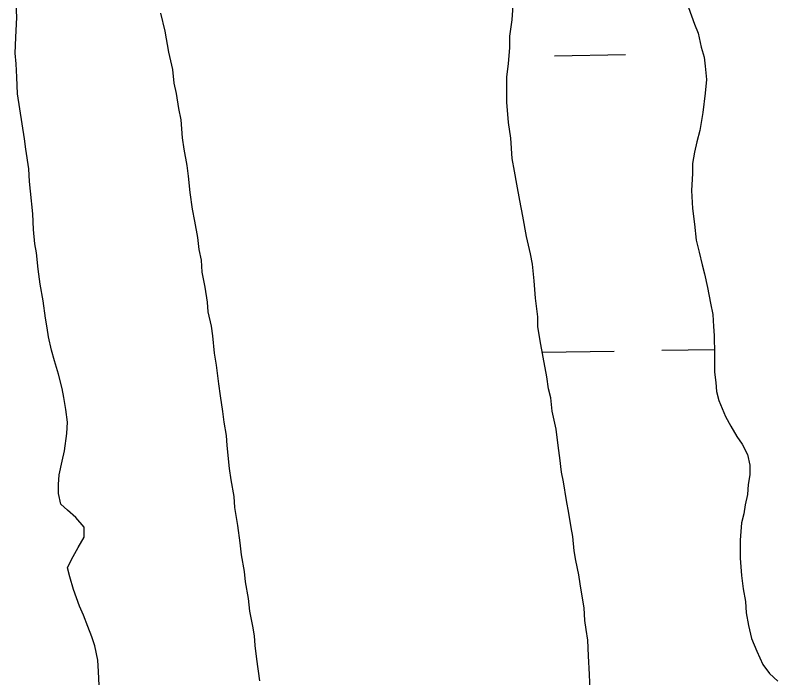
# Model space of a CAD drawing. Extents: x 3855477 to 3893699, y 299188 to 325115.
# Drawn here: x 3881588 to 3881845.3, y 305508.4 to 305732 of the extents above; entities that cross this region are included whole.
import ezdxf

# ---------------------------------------------------------------- set-up
doc = ezdxf.new("R2010")
doc.units = 0
doc.layers.add('V-TOPO-SHOR', color=7, linetype='Continuous')
doc.layers.add('V-WETL-SWMP', color=7, linetype='Continuous')

msp = doc.modelspace()

# ---------------------------------------------------------------- linework, layer by layer
at = {"layer": 'V-TOPO-SHOR'}
for points in [[(3881596.46, 305641.18), (3881595.7, 305646.24), (3881595.19, 305651.82), (3881594.68, 305654.85), (3881594.16, 305659.66), (3881593.91, 305664.98), (3881593.14, 305672.58), (3881592.88, 305675.87), (3881592.62, 305680.17), (3881591.6, 305686.75), (3881591.09, 305690.29), (3881590.33, 305695.36), (3881589.56, 305700.42), (3881588.79, 305705.48), (3881588.54, 305711.06), (3881588.28, 305715.61), (3881588.02, 305719.16), (3881588.27, 305724.47), (3881588.51, 305731.31), (3881588.25, 305737.9)], [(3881778.12, 305543.12), (3881777.11, 305547.93), (3881776.6, 305551.22), (3881776.08, 305556.03), (3881775.58, 305559.07), (3881774.81, 305563.88), (3881774.04, 305568.18), (3881773.02, 305574.51), (3881772.26, 305577.8), (3881771.75, 305582.61), (3881771.24, 305585.9), (3881770.47, 305592.23), (3881769.2, 305598.3), (3881768.69, 305602.86), (3881767.93, 305605.9), (3881767.41, 305609.95), (3881766.14, 305616.53), (3881765.12, 305622.1), (3881764.36, 305626.91), (3881764.35, 305630.2), (3881763.59, 305636.53), (3881763.07, 305642.35), (3881762.56, 305647.92), (3881761.8, 305651.47), (3881760.52, 305657.29), (3881759.25, 305664.13), (3881758.23, 305669.44), (3881757.21, 305675.01), (3881756.45, 305679.31), (3881755.68, 305683.62), (3881755.17, 305690.45), (3881754.4, 305695.77), (3881753.89, 305702.6), (3881753.88, 305707.16), (3881753.88, 305711.21), (3881754.38, 305715.52), (3881754.88, 305721.09), (3881754.88, 305724.89), (3881755.63, 305730.46), (3881756.13, 305736.79)], [(3881815.13, 305734.58), (3881817.16, 305729.01), (3881818.43, 305725.97), (3881819.45, 305721.16), (3881820.46, 305717.87), (3881820.72, 305714.83), (3881821.23, 305710.28), (3881820.73, 305705.72), (3881819.98, 305699.13), (3881818.97, 305693.06), (3881817.96, 305689.26), (3881817.21, 305685.71), (3881816.45, 305681.91), (3881816.46, 305678.62), (3881816.21, 305672.8), (3881816.47, 305666.72), (3881817.23, 305661.41), (3881817.75, 305656.09), (3881818.77, 305652.04), (3881819.78, 305647.74), (3881820.54, 305644.7), (3881821.56, 305640.14), (3881822.58, 305634.83), (3881823.34, 305631.03), (3881823.6, 305626.98), (3881823.86, 305623.94), (3881823.87, 305617.61), (3881823.88, 305611.53), (3881824.39, 305607.99), (3881824.64, 305604.95), (3881825.4, 305601.91), (3881827.69, 305596.6), (3881829.47, 305593.31), (3881831.49, 305589.77), (3881833.27, 305587.24), (3881835.05, 305583.7), (3881835.81, 305580.15), (3881835.81, 305576.86), (3881835.31, 305573.57), (3881835.06, 305570.28), (3881834.31, 305566.73), (3881833.8, 305563.69), (3881833.05, 305560.65), (3881832.55, 305554.83), (3881832.55, 305548.75), (3881833.07, 305542.93), (3881833.58, 305538.37), (3881834.34, 305534.07), (3881834.6, 305530.27), (3881835.37, 305525.97), (3881836.38, 305521.66), (3881838.16, 305517.36), (3881840.19, 305512.81), (3881842.47, 305509.77), (3881845.26, 305507.24)], [(3881636.97, 305732.63), (3881638.5, 305726.56), (3881639.77, 305719.47), (3881641.05, 305713.65), (3881641.56, 305709.09), (3881642.32, 305705.55), (3881643.08, 305700.48), (3881643.85, 305696.69), (3881644.36, 305690.61), (3881644.87, 305686.81), (3881645.89, 305681.24), (3881646.4, 305677.7), (3881646.92, 305672.13), (3881647.68, 305666.56), (3881648.45, 305662.51), (3881649.47, 305656.94), (3881649.98, 305652.89), (3881650.74, 305649.35), (3881651, 305645.29), (3881652.02, 305640.23), (3881652.78, 305635.17), (3881653.04, 305631.88), (3881654.06, 305627.07), (3881654.57, 305623.78), (3881655.08, 305617.95), (3881655.84, 305613.91), (3881656.61, 305607.57), (3881657.12, 305603.52), (3881657.89, 305598.21)], [(3881616.37, 305505.74), (3881616.11, 305510.55), (3881615.85, 305514.35), (3881614.83, 305519.16), (3881613.82, 305522.2), (3881612.55, 305525.74), (3881611.02, 305529.54), (3881609.75, 305532.57), (3881607.72, 305538.14), (3881606.45, 305542.45), (3881605.69, 305545.48), (3881606.95, 305548.27), (3881609.23, 305552.32), (3881611.25, 305555.87), (3881611.24, 305559.16), (3881608.45, 305562.45), (3881605.66, 305564.98), (3881603.39, 305567), (3881602.62, 305570.55), (3881602.62, 305573.58), (3881602.87, 305576.88), (3881603.87, 305581.44), (3881604.63, 305584.98), (3881605.38, 305590.8), (3881605.63, 305594.6), (3881605.12, 305598.91), (3881604.36, 305602.96), (3881603.85, 305605.99), (3881602.58, 305610.8), (3881601.3, 305615.36), (3881600.29, 305618.9), (3881599.27, 305623.46), (3881598.76, 305626.5), (3881598.25, 305629.79), (3881597.48, 305635.61), (3881596.46, 305641.18)], [(3881657.89, 305598.21), (3881658.4, 305594.66), (3881659.16, 305590.11), (3881659.42, 305586.82), (3881660.19, 305578.97), (3881660.7, 305575.17), (3881661.72, 305569.6), (3881661.98, 305565.8), (3881663, 305559.73), (3881663.76, 305553.9), (3881664.27, 305549.85), (3881665.29, 305544.29), (3881665.55, 305540.74), (3881666.57, 305535.17), (3881667.08, 305530.87), (3881668.1, 305525.8), (3881668.61, 305522.51), (3881668.87, 305519.22), (3881669.38, 305514.66), (3881670.4, 305507.32)], [(3881781.97, 305504.13), (3881781.71, 305509.45), (3881781.45, 305515.78), (3881781.19, 305521.09), (3881780.68, 305524.64), (3881780.17, 305527.68), (3881779.91, 305531.98), (3881779.4, 305535.27), (3881778.63, 305540.08), (3881778.12, 305543.12)]]:
    msp.add_lwpolyline(points, dxfattribs=at)
at = {"layer": 'V-WETL-SWMP'}
for p, q in [((3881588.51, 305731.31), (3881588.25, 305737.9)), ((3881755.63, 305730.46), (3881756.13, 305736.79)), ((3881815.12, 305734.58), (3881817.16, 305729.01)), ((3881588.27, 305724.48), (3881588.51, 305731.31)), ((3881636.97, 305732.63), (3881638.5, 305726.56)), ((3881754.88, 305724.89), (3881755.63, 305730.46)), ((3881817.16, 305729.01), (3881818.43, 305725.97)), ((3881638.5, 305726.56), (3881639.77, 305719.47)), ((3881818.43, 305725.97), (3881819.44, 305721.16)), ((3881588.02, 305719.16), (3881588.27, 305724.48)), ((3881754.88, 305721.09), (3881754.88, 305724.89)), ((3881754.38, 305715.52), (3881754.88, 305721.09)), ((3881819.44, 305721.16), (3881820.46, 305717.87)), ((3881588.28, 305715.61), (3881588.02, 305719.16)), ((3881639.77, 305719.47), (3881641.04, 305713.65)), ((3881769.9, 305718.33), (3881793.9, 305718.72)), ((3881820.46, 305717.87), (3881820.72, 305714.83)), ((3881588.53, 305711.06), (3881588.28, 305715.61)), ((3881753.88, 305711.21), (3881754.38, 305715.52)), ((3881641.04, 305713.65), (3881641.56, 305709.09)), ((3881820.72, 305714.83), (3881821.23, 305710.28)), ((3881588.79, 305705.49), (3881588.53, 305711.06)), ((3881753.88, 305707.16), (3881753.88, 305711.21)), ((3881821.23, 305710.28), (3881820.73, 305705.72)), ((3881641.56, 305709.09), (3881642.32, 305705.55)), ((3881589.56, 305700.42), (3881588.79, 305705.49)), ((3881642.32, 305705.55), (3881643.09, 305700.48)), ((3881753.89, 305702.6), (3881753.88, 305707.16)), ((3881820.73, 305705.72), (3881819.98, 305699.14)), ((3881754.4, 305695.77), (3881753.89, 305702.6)), ((3881590.33, 305695.36), (3881589.56, 305700.42)), ((3881643.09, 305700.48), (3881643.85, 305696.69)), ((3881819.98, 305699.14), (3881818.97, 305693.06)), ((3881591.09, 305690.3), (3881590.33, 305695.36)), ((3881643.85, 305696.69), (3881644.36, 305690.61)), ((3881755.17, 305690.45), (3881754.4, 305695.77)), ((3881818.97, 305693.06), (3881817.96, 305689.26)), ((3881591.6, 305686.75), (3881591.09, 305690.3)), ((3881644.36, 305690.61), (3881644.87, 305686.81)), ((3881755.68, 305683.62), (3881755.17, 305690.45)), ((3881817.96, 305689.26), (3881817.21, 305685.71)), ((3881592.62, 305680.17), (3881591.6, 305686.75)), ((3881644.87, 305686.81), (3881645.89, 305681.24)), ((3881817.21, 305685.71), (3881816.45, 305681.91)), ((3881756.45, 305679.31), (3881755.68, 305683.62)), ((3881816.45, 305681.91), (3881816.46, 305678.62)), ((3881592.88, 305675.87), (3881592.62, 305680.17)), ((3881645.89, 305681.24), (3881646.4, 305677.7)), ((3881757.21, 305675.01), (3881756.45, 305679.31)), ((3881646.4, 305677.7), (3881646.92, 305672.13)), ((3881816.46, 305678.62), (3881816.21, 305672.8)), ((3881593.14, 305672.58), (3881592.88, 305675.87)), ((3881758.23, 305669.44), (3881757.21, 305675.01)), ((3881593.9, 305664.98), (3881593.14, 305672.58)), ((3881646.92, 305672.13), (3881647.68, 305666.56)), ((3881816.21, 305672.8), (3881816.47, 305666.72)), ((3881759.25, 305664.12), (3881758.23, 305669.44)), ((3881647.68, 305666.56), (3881648.45, 305662.51)), ((3881816.47, 305666.72), (3881817.23, 305661.41)), ((3881594.16, 305659.66), (3881593.9, 305664.98)), ((3881760.52, 305657.29), (3881759.25, 305664.12)), ((3881648.45, 305662.51), (3881649.47, 305656.94)), ((3881817.23, 305661.41), (3881817.75, 305656.09)), ((3881594.68, 305654.85), (3881594.16, 305659.66)), ((3881649.47, 305656.94), (3881649.98, 305652.89)), ((3881761.8, 305651.47), (3881760.52, 305657.29)), ((3881595.19, 305651.82), (3881594.68, 305654.85)), ((3881817.75, 305656.09), (3881818.76, 305652.04)), ((3881595.7, 305646.24), (3881595.19, 305651.82)), ((3881649.98, 305652.89), (3881650.74, 305649.35)), ((3881762.56, 305647.92), (3881761.8, 305651.47)), ((3881818.76, 305652.04), (3881819.78, 305647.74)), ((3881650.74, 305649.35), (3881651, 305645.29)), ((3881596.46, 305641.18), (3881595.7, 305646.24)), ((3881763.07, 305642.35), (3881762.56, 305647.92)), ((3881819.78, 305647.74), (3881820.54, 305644.7)), ((3881651, 305645.29), (3881652.02, 305640.23)), ((3881820.54, 305644.7), (3881821.56, 305640.14)), ((3881597.48, 305635.61), (3881596.46, 305641.18)), ((3881763.58, 305636.53), (3881763.07, 305642.35)), ((3881652.02, 305640.23), (3881652.78, 305635.17)), ((3881821.56, 305640.14), (3881822.58, 305634.83)), ((3881598.25, 305629.79), (3881597.48, 305635.61)), ((3881764.35, 305630.2), (3881763.58, 305636.53)), ((3881652.78, 305635.17), (3881653.04, 305631.88)), ((3881822.58, 305634.83), (3881823.35, 305631.03)), ((3881653.04, 305631.88), (3881654.06, 305627.07)), ((3881823.35, 305631.03), (3881823.6, 305626.98)), ((3881598.76, 305626.5), (3881598.25, 305629.79)), ((3881764.36, 305626.91), (3881764.35, 305630.2)), ((3881599.27, 305623.46), (3881598.76, 305626.5)), ((3881654.06, 305627.07), (3881654.57, 305623.78)), ((3881765.12, 305622.1), (3881764.36, 305626.91)), ((3881823.6, 305626.98), (3881823.86, 305623.94)), ((3881600.29, 305618.9), (3881599.27, 305623.46)), ((3881654.57, 305623.78), (3881655.08, 305617.95)), ((3881823.86, 305623.94), (3881823.87, 305617.61)), ((3881766.14, 305616.53), (3881765.12, 305622.1)), ((3881601.3, 305615.36), (3881600.29, 305618.9)), ((3881655.08, 305617.95), (3881655.85, 305613.9)), ((3881765.83, 305618.25), (3881790.12, 305618.65)), ((3881806.12, 305618.91), (3881823.87, 305619.2)), ((3881823.87, 305617.61), (3881823.87, 305611.53)), ((3881602.58, 305610.8), (3881601.3, 305615.36)), ((3881767.41, 305609.95), (3881766.14, 305616.53)), ((3881655.85, 305613.9), (3881656.61, 305607.57)), ((3881603.85, 305605.99), (3881602.58, 305610.8)), ((3881767.93, 305605.9), (3881767.41, 305609.95)), ((3881823.87, 305611.53), (3881824.38, 305607.99)), ((3881656.61, 305607.57), (3881657.12, 305603.52)), ((3881824.38, 305607.99), (3881824.64, 305604.95)), ((3881604.36, 305602.96), (3881603.85, 305605.99)), ((3881768.69, 305602.86), (3881767.93, 305605.9)), ((3881824.64, 305604.95), (3881825.4, 305601.91)), ((3881605.12, 305598.91), (3881604.36, 305602.96)), ((3881657.12, 305603.52), (3881657.89, 305598.21)), ((3881769.2, 305598.31), (3881768.69, 305602.86)), ((3881825.4, 305601.91), (3881827.69, 305596.6)), ((3881605.63, 305594.6), (3881605.12, 305598.91)), ((3881657.89, 305598.21), (3881658.4, 305594.66)), ((3881770.47, 305592.23), (3881769.2, 305598.31)), ((3881605.38, 305590.8), (3881605.63, 305594.6)), ((3881658.4, 305594.66), (3881659.16, 305590.11)), ((3881827.69, 305596.6), (3881829.46, 305593.31)), ((3881771.24, 305585.9), (3881770.47, 305592.23)), ((3881829.46, 305593.31), (3881831.49, 305589.77)), ((3881604.63, 305584.98), (3881605.38, 305590.8)), ((3881659.16, 305590.11), (3881659.42, 305586.82)), ((3881831.49, 305589.77), (3881833.27, 305587.24)), ((3881659.42, 305586.82), (3881660.19, 305578.97)), ((3881833.27, 305587.24), (3881835.05, 305583.7)), ((3881603.87, 305581.43), (3881604.63, 305584.98)), ((3881771.75, 305582.61), (3881771.24, 305585.9)), ((3881772.26, 305577.8), (3881771.75, 305582.61)), ((3881835.05, 305583.7), (3881835.81, 305580.15)), ((3881602.87, 305576.88), (3881603.87, 305581.43)), ((3881660.19, 305578.97), (3881660.7, 305575.17)), ((3881835.81, 305580.15), (3881835.81, 305576.86)), ((3881602.62, 305573.58), (3881602.87, 305576.88)), ((3881773.02, 305574.51), (3881772.26, 305577.8)), ((3881835.81, 305576.86), (3881835.31, 305573.57)), ((3881660.7, 305575.17), (3881661.72, 305569.6)), ((3881774.04, 305568.18), (3881773.02, 305574.51)), ((3881602.62, 305570.55), (3881602.62, 305573.58)), ((3881835.31, 305573.57), (3881835.06, 305570.28)), ((3881603.38, 305567), (3881602.62, 305570.55)), ((3881661.72, 305569.6), (3881661.98, 305565.8)), ((3881835.06, 305570.28), (3881834.31, 305566.73)), ((3881605.67, 305564.98), (3881603.38, 305567)), ((3881774.81, 305563.88), (3881774.04, 305568.18)), ((3881834.31, 305566.73), (3881833.8, 305563.69)), ((3881608.45, 305562.45), (3881605.67, 305564.98)), ((3881661.98, 305565.8), (3881663, 305559.73)), ((3881775.57, 305559.07), (3881774.81, 305563.88)), ((3881833.8, 305563.69), (3881833.05, 305560.65)), ((3881611.24, 305559.16), (3881608.45, 305562.45)), ((3881611.25, 305555.87), (3881611.24, 305559.16)), ((3881663, 305559.73), (3881663.76, 305553.9)), ((3881776.08, 305556.03), (3881775.57, 305559.07)), ((3881833.05, 305560.65), (3881832.55, 305554.83)), ((3881609.23, 305552.32), (3881611.25, 305555.87)), ((3881776.6, 305551.22), (3881776.08, 305556.03)), ((3881663.76, 305553.9), (3881664.27, 305549.85)), ((3881832.55, 305554.83), (3881832.55, 305548.75)), ((3881606.95, 305548.27), (3881609.23, 305552.32)), ((3881777.11, 305547.93), (3881776.6, 305551.22)), ((3881605.69, 305545.48), (3881606.95, 305548.27)), ((3881664.27, 305549.85), (3881665.29, 305544.28)), ((3881832.55, 305548.75), (3881833.07, 305542.93)), ((3881778.12, 305543.12), (3881777.11, 305547.93)), ((3881606.45, 305542.44), (3881605.69, 305545.48)), ((3881665.29, 305544.28), (3881665.55, 305540.74)), ((3881778.63, 305540.08), (3881778.12, 305543.12)), ((3881607.72, 305538.14), (3881606.45, 305542.44)), ((3881665.55, 305540.74), (3881666.57, 305535.17)), ((3881833.07, 305542.93), (3881833.58, 305538.37)), ((3881609.75, 305532.57), (3881607.72, 305538.14)), ((3881779.4, 305535.27), (3881778.63, 305540.08)), ((3881833.58, 305538.37), (3881834.34, 305534.07)), ((3881779.91, 305531.98), (3881779.4, 305535.27)), ((3881666.57, 305535.17), (3881667.08, 305530.87)), ((3881834.34, 305534.07), (3881834.6, 305530.27)), ((3881611.02, 305529.54), (3881609.75, 305532.57)), ((3881667.08, 305530.87), (3881668.1, 305525.8)), ((3881780.17, 305527.68), (3881779.91, 305531.98)), ((3881834.6, 305530.27), (3881835.37, 305525.97)), ((3881612.55, 305525.74), (3881611.02, 305529.54)), ((3881780.68, 305524.64), (3881780.17, 305527.68)), ((3881613.82, 305522.2), (3881612.55, 305525.74)), ((3881668.1, 305525.8), (3881668.61, 305522.51)), ((3881835.37, 305525.97), (3881836.38, 305521.66)), ((3881668.61, 305522.51), (3881668.87, 305519.22)), ((3881781.19, 305521.09), (3881780.68, 305524.64)), ((3881614.83, 305519.16), (3881613.82, 305522.2)), ((3881781.45, 305515.78), (3881781.19, 305521.09)), ((3881836.38, 305521.66), (3881838.16, 305517.36)), ((3881615.85, 305514.35), (3881614.83, 305519.16)), ((3881668.87, 305519.22), (3881669.38, 305514.66)), ((3881838.16, 305517.36), (3881840.19, 305512.81)), ((3881669.38, 305514.66), (3881670.4, 305507.32)), ((3881781.71, 305509.45), (3881781.45, 305515.78)), ((3881616.11, 305510.55), (3881615.85, 305514.35)), ((3881840.19, 305512.81), (3881842.47, 305509.77)), ((3881616.37, 305505.74), (3881616.11, 305510.55)), ((3881842.47, 305509.77), (3881845.26, 305507.24)), ((3881781.97, 305504.13), (3881781.71, 305509.45))]:
    msp.add_line(p, q, dxfattribs=at)

doc.saveas('drawing.dxf')
